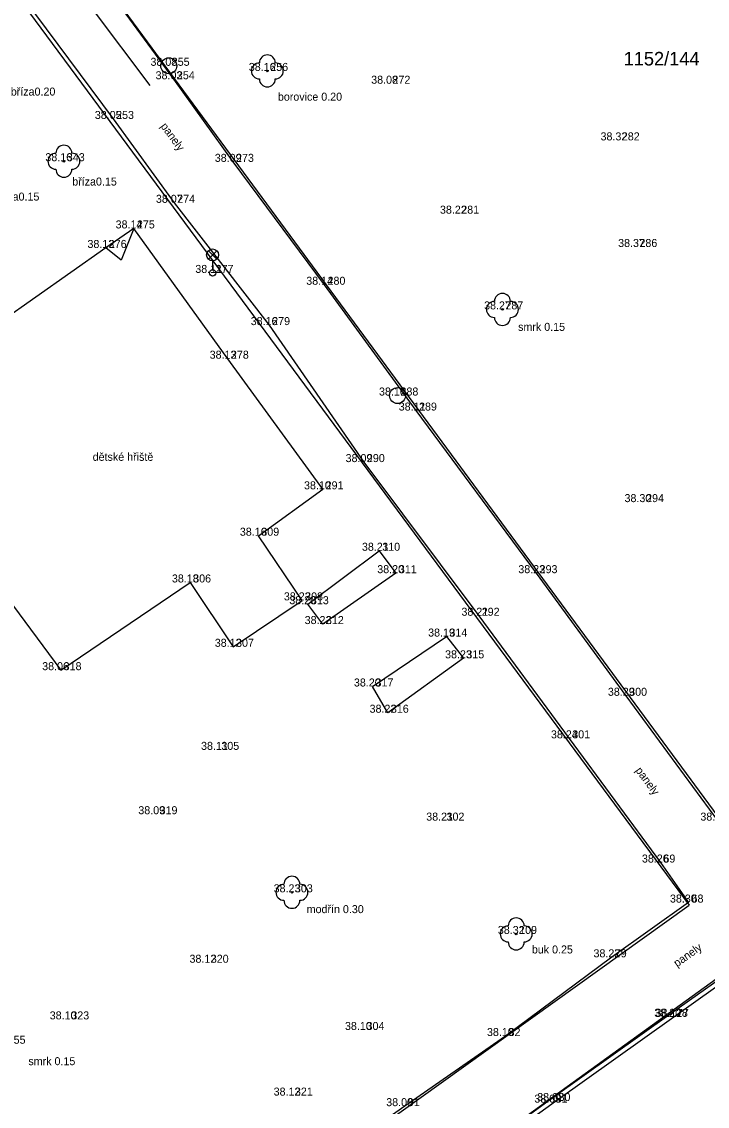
# Model space of a CAD drawing. Extents: x -609709 to -609357, y -1051535 to -1051131.
# Drawn here: x -609544.11 to -609522.67, y -1051331.13 to -1051297.25 of the extents above; entities that cross this region are included whole.
import ezdxf

# ---------------------------------------------------------------- set-up
doc = ezdxf.new("R2010")
doc.units = 0
for name, color, linetype in [('Vrstva 1', 7, 'Continuous'), ('Vrstva 10', 7, 'Continuous'), ('Vrstva 18', 7, 'Continuous'), ('Vrstva 2', 7, 'Continuous'), ('Vrstva 3', 7, 'Continuous'), ('Vrstva 4', 7, 'Continuous'), ('Vrstva 5', 7, 'Continuous'), ('Vrstva 7', 7, 'Continuous')]:
    doc.layers.add(name, color=color, linetype=linetype)

msp = doc.modelspace()

# ---------------------------------------------------------------- linework, layer by layer
at = {"layer": 'Vrstva 1'}
for p, q in [((-609539.51, -1051298.63), (-609539.51, -1051298.63)), ((-609536.43, -1051298.79), (-609536.43, -1051298.79)), ((-609539.35, -1051299.05), (-609539.35, -1051299.05)), ((-609532.61, -1051299.19), (-609532.61, -1051299.19)), ((-609541.25, -1051300.29), (-609541.25, -1051300.29)), ((-609525.44, -1051300.96), (-609525.44, -1051300.96)), ((-609542.79, -1051301.61), (-609542.79, -1051301.61)), ((-609537.5, -1051301.63), (-609537.5, -1051301.63)), ((-609539.34, -1051302.91), (-609539.34, -1051302.91)), ((-609530.46, -1051303.25), (-609530.46, -1051303.25)), ((-609540.6, -1051303.71), (-609540.6, -1051303.71)), ((-609541.48, -1051304.32), (-609541.48, -1051304.32)), ((-609524.89, -1051304.29), (-609524.89, -1051304.29)), ((-609538.14, -1051305.1), (-609538.14, -1051305.1)), ((-609534.64, -1051305.47), (-609534.64, -1051305.47)), ((-609529.08, -1051306.24), (-609529.08, -1051306.24)), ((-609536.37, -1051306.73), (-609536.37, -1051306.73)), ((-609537.66, -1051307.78), (-609537.66, -1051307.78)), ((-609532.36, -1051308.93), (-609532.36, -1051308.93)), ((-609531.78, -1051309.4), (-609531.78, -1051309.4)), ((-609533.41, -1051311.01), (-609533.41, -1051311.01)), ((-609534.7, -1051311.86), (-609534.7, -1051311.86)), ((-609524.68, -1051312.26), (-609524.68, -1051312.26)), ((-609536.71, -1051313.31), (-609536.71, -1051313.31)), ((-609532.93, -1051313.78), (-609532.93, -1051313.78)), ((-609538.84, -1051314.77), (-609538.84, -1051314.77)), ((-609532.41, -1051314.48), (-609532.41, -1051314.48)), ((-609528.01, -1051314.48), (-609528.01, -1051314.48)), ((-609535.34, -1051315.33), (-609535.34, -1051315.33)), ((-609535.16, -1051315.45), (-609535.16, -1051315.45)), ((-609534.69, -1051316.07), (-609534.69, -1051316.07)), ((-609529.82, -1051315.81), (-609529.82, -1051315.81)), ((-609530.83, -1051316.46), (-609530.83, -1051316.46)), ((-609537.5, -1051316.78), (-609537.5, -1051316.78)), ((-609530.3, -1051317.14), (-609530.3, -1051317.14)), ((-609542.89, -1051317.51), (-609542.89, -1051317.51)), ((-609533.14, -1051318.02), (-609533.14, -1051318.02)), ((-609525.21, -1051318.31), (-609525.21, -1051318.31)), ((-609532.66, -1051318.84), (-609532.66, -1051318.84)), ((-609526.99, -1051319.64), (-609526.99, -1051319.64)), ((-609537.96, -1051320), (-609537.96, -1051320)), ((-609539.89, -1051322.01), (-609539.89, -1051322.01)), ((-609530.92, -1051322.21), (-609530.92, -1051322.21)), ((-609524.14, -1051323.52), (-609524.14, -1051323.52)), ((-609535.66, -1051324.45), (-609535.66, -1051324.45)), ((-609523.26, -1051324.77), (-609523.26, -1051324.77)), ((-609528.65, -1051325.75), (-609528.65, -1051325.75)), ((-609538.29, -1051326.65), (-609538.29, -1051326.65)), ((-609525.66, -1051326.48), (-609525.66, -1051326.48)), ((-609523.75, -1051328.34), (-609523.75, -1051328.34)), ((-609523.72, -1051328.34), (-609523.72, -1051328.34)), ((-609542.65, -1051328.42), (-609542.65, -1051328.42)), ((-609533.42, -1051328.75), (-609533.42, -1051328.75)), ((-609528.98, -1051328.94), (-609528.98, -1051328.94)), ((-609535.66, -1051330.8), (-609535.66, -1051330.8)), ((-609527.51, -1051331.02), (-609527.51, -1051331.02)), ((-609527.42, -1051330.97), (-609527.42, -1051330.97)), ((-609532.13, -1051331.13), (-609532.13, -1051331.13))]:
    msp.add_line(p, q, dxfattribs=at)
at = {"layer": 'Vrstva 10'}
for p, q in [((-609550.03, -1051288.63), (-609523.24, -1051324.85)), ((-609543.54, -1051293.33), (-609521.35, -1051323.44)), ((-609541.54, -1051340.98), (-609507.4, -1051316.31)), ((-609536.04, -1051334.01), (-609523.24, -1051324.85))]:
    msp.add_line(p, q, dxfattribs=at)
at = {"layer": 'Vrstva 18'}
msp.add_lwpolyline([(-609541.91, -1051296.85), (-609540.099, -1051299.242)], dxfattribs=at)
at = {"layer": 'Vrstva 4'}
msp.add_line((-609523.801, -1051328.226), (-609521.202, -1051326.376), dxfattribs=at)
for points in [[(-609549.76, -1051288.75), (-609547.85, -1051291.29), (-609545.93, -1051293.92), (-609544.38, -1051296.08), (-609541.25, -1051300.29), (-609539.34, -1051302.91), (-609536.37, -1051306.73), (-609533.41, -1051311.01), (-609529.82, -1051315.81), (-609526.99, -1051319.64), (-609524.14, -1051323.52), (-609523.26, -1051324.77), (-609525.66, -1051326.48), (-609528.98, -1051328.94), (-609532.13, -1051331.13), (-609536.11, -1051333.93)], [(-609521.45, -1051323.51), (-609522.35, -1051322.21), (-609525.21, -1051318.31), (-609528.01, -1051314.48), (-609531.78, -1051309.4), (-609534.64, -1051305.47), (-609537.5, -1051301.63), (-609539.35, -1051299.05), (-609542.53, -1051294.7), (-609543.53, -1051293.34), (-609542.23, -1051292.32), (-609542.49, -1051291.97)], [(-609567.69, -1051305.73), (-609565.19, -1051309.21), (-609561.45, -1051314.29), (-609556.48, -1051321.05), (-609552.89, -1051325.9), (-609549.26, -1051330.78), (-609545.88, -1051335.35), (-609541.56, -1051341.2), (-609537.96, -1051338.59), (-609534.58, -1051336.17), (-609530.96, -1051333.54), (-609527.42, -1051330.97), (-609523.72, -1051328.34), (-609521.12, -1051326.49), (-609517.15, -1051323.61), (-609513.51, -1051320.93), (-609509.43, -1051317.99)], [(-609532.93, -1051313.78), (-609532.41, -1051314.48), (-609534.69, -1051316.07), (-609535.16, -1051315.45), (-609532.93, -1051313.78)], [(-609530.83, -1051316.46), (-609530.3, -1051317.14), (-609532.66, -1051318.84), (-609533.14, -1051318.02), (-609530.83, -1051316.46)], [(-609531.042, -1051333.427), (-609527.502, -1051330.856), (-609523.801, -1051328.226)]]:
    msp.add_lwpolyline(points, dxfattribs=at)
at = {"layer": 'Vrstva 5'}
for p, q in [((-609538.272, -1051304.67), (-609538.008, -1051304.405)), ((-609538.272, -1051304.405), (-609538.008, -1051304.67)), ((-609538.14, -1051304.725), (-609538.14, -1051305))]:
    msp.add_line(p, q, dxfattribs=at)
for points in [[(-609548.73, -1051309.5), (-609545.89, -1051313.47), (-609542.89, -1051317.51), (-609538.84, -1051314.77), (-609537.5, -1051316.78), (-609535.34, -1051315.33), (-609536.71, -1051313.31), (-609534.7, -1051311.86), (-609537.66, -1051307.78), (-609540.6, -1051303.71)], [(-609540.6, -1051303.71), (-609541.48, -1051304.32)], [(-609540.6, -1051303.71), (-609541, -1051304.7), (-609541.48, -1051304.32)], [(-609541.48, -1051304.32), (-609544.76, -1051306.63), (-609548.73, -1051309.5)]]:
    msp.add_lwpolyline(points, dxfattribs=at)
for centre, radius in [((-609539.51, -1051298.63), 0.25), ((-609538.14, -1051304.538), 0.188), ((-609538.14, -1051305.1), 0.1), ((-609532.36, -1051308.93), 0.25)]:
    msp.add_circle(centre, radius, dxfattribs=at)
at = {"layer": 'Vrstva 7'}
for centre in [(-609536.43, -1051298.79), (-609542.79, -1051301.61), (-609529.08, -1051306.24), (-609535.66, -1051324.45), (-609528.65, -1051325.75)]:
    msp.add_circle(centre, 0.025, dxfattribs=at)
for centre, start, end in [((-609536.43, -1051298.54), 0, 180), ((-609536.68, -1051298.79), 90, 270), ((-609536.18, -1051298.79), 270, 90), ((-609536.43, -1051299.04), 180, 0), ((-609542.79, -1051301.36), 0, 180), ((-609543.04, -1051301.61), 90, 270), ((-609542.54, -1051301.61), 270, 90), ((-609542.79, -1051301.86), 180, 0), ((-609529.08, -1051305.99), 0, 180), ((-609529.33, -1051306.24), 90, 270), ((-609528.83, -1051306.24), 270, 90), ((-609529.08, -1051306.49), 180, 0), ((-609535.91, -1051324.45), 90, 270), ((-609535.66, -1051324.2), 0, 180), ((-609535.41, -1051324.45), 270, 90), ((-609535.66, -1051324.7), 180, 0), ((-609528.65, -1051325.5), 0, 180), ((-609528.9, -1051325.75), 90, 270), ((-609528.4, -1051325.75), 270, 90), ((-609528.65, -1051326), 180, 0)]:
    msp.add_arc(centre, 0.25, start, end, dxfattribs=at)

# ---------------------------------------------------------------- texts
at = {"layer": 'Vrstva 10'}
msp.add_text('1152/144', height=0.425, dxfattribs=at).set_placement((-609525.29, -1051298.62))
at = {"layer": 'Vrstva 2'}
for s, p in [(' 255', (-609539.51, -1051298.63)), (' 254', (-609539.35, -1051299.05)), (' 256', (-609536.43, -1051298.79)), (' 272', (-609532.61, -1051299.19)), (' 253', (-609541.25, -1051300.29)), (' 282', (-609525.44, -1051300.96)), (' 343', (-609542.79, -1051301.61)), (' 273', (-609537.5, -1051301.63)), (' 274', (-609539.34, -1051302.91)), (' 281', (-609530.46, -1051303.25)), (' 275', (-609540.6, -1051303.71)), (' 276', (-609541.48, -1051304.32)), (' 286', (-609524.89, -1051304.29)), (' 277', (-609538.14, -1051305.1)), (' 280', (-609534.64, -1051305.47)), (' 287', (-609529.08, -1051306.24)), (' 279', (-609536.37, -1051306.73)), (' 278', (-609537.66, -1051307.78)), (' 288', (-609532.36, -1051308.93)), (' 289', (-609531.78, -1051309.4)), (' 290', (-609533.41, -1051311.01)), (' 291', (-609534.7, -1051311.86)), (' 294', (-609524.68, -1051312.26)), (' 309', (-609536.71, -1051313.31)), (' 310', (-609532.93, -1051313.78)), (' 311', (-609532.41, -1051314.48)), (' 293', (-609528.01, -1051314.48)), (' 306', (-609538.84, -1051314.77)), (' 308', (-609535.34, -1051315.33)), (' 313', (-609535.16, -1051315.45)), (' 292', (-609529.82, -1051315.81)), (' 312', (-609534.69, -1051316.07)), (' 314', (-609530.83, -1051316.46)), (' 307', (-609537.5, -1051316.78)), (' 315', (-609530.3, -1051317.14)), (' 318', (-609542.89, -1051317.51)), (' 317', (-609533.14, -1051318.02)), (' 300', (-609525.21, -1051318.31)), (' 316', (-609532.66, -1051318.84)), (' 301', (-609526.99, -1051319.64)), (' 305', (-609537.96, -1051320)), (' 319', (-609539.89, -1051322.01)), (' 302', (-609530.92, -1051322.21)), (' 69', (-609524.14, -1051323.52)), (' 303', (-609535.66, -1051324.45)), (' 68', (-609523.26, -1051324.77)), (' 109', (-609528.65, -1051325.75)), (' 79', (-609525.66, -1051326.48)), (' 320', (-609538.29, -1051326.65)), (' 323', (-609542.65, -1051328.42)), (' 78', (-609523.75, -1051328.34)), (' 77', (-609523.72, -1051328.34)), (' 304', (-609533.42, -1051328.75)), (' 355', (-609544.64, -1051329.18)), (' 82', (-609528.98, -1051328.94)), (' 321', (-609535.66, -1051330.8)), (' 80', (-609527.42, -1051330.97)), (' 91', (-609532.13, -1051331.13)), (' 81', (-609527.51, -1051331.02))]:
    msp.add_text(s, height=0.25, dxfattribs=at).set_placement(p)
at = {"layer": 'Vrstva 3'}
for s, p in [('38.08', (-609540.083, -1051298.63)), ('38.03', (-609539.923, -1051299.05)), ('38.16', (-609537.009, -1051298.79)), ('38.08', (-609533.183, -1051299.19)), ('38.05', (-609541.823, -1051300.29)), ('38.32', (-609526.013, -1051300.96)), ('38.16', (-609543.369, -1051301.61)), ('38.09', (-609538.073, -1051301.63)), ('38.07', (-609539.913, -1051302.91)), ('38.22', (-609531.033, -1051303.25)), ('38.14', (-609541.173, -1051303.71)), ('38.13', (-609542.053, -1051304.32)), ('38.37', (-609525.463, -1051304.29)), ('38.11', (-609538.682, -1051305.1)), ('38.14', (-609535.213, -1051305.47)), ('38.27', (-609529.653, -1051306.24)), ('38.16', (-609536.949, -1051306.73)), ('38.13', (-609538.233, -1051307.78)), ('38.16', (-609532.939, -1051308.93)), ('38.11', (-609532.322, -1051309.4)), ('38.09', (-609533.983, -1051311.01)), ('38.10', (-609535.283, -1051311.86)), ('38.30', (-609525.263, -1051312.26)), ('38.16', (-609537.289, -1051313.31)), ('38.21', (-609533.472, -1051313.78)), ('38.20', (-609532.993, -1051314.48)), ('38.23', (-609528.583, -1051314.48)), ('38.18', (-609539.413, -1051314.77)), ('38.22', (-609535.913, -1051315.33)), ('38.20', (-609535.743, -1051315.45)), ('38.21', (-609530.362, -1051315.81)), ('38.22', (-609535.263, -1051316.07)), ('38.19', (-609531.403, -1051316.46)), ('38.12', (-609538.073, -1051316.78)), ('38.23', (-609530.873, -1051317.14)), ('38.06', (-609543.469, -1051317.51)), ('38.20', (-609533.723, -1051318.02)), ('38.29', (-609525.783, -1051318.31)), ('38.22', (-609533.233, -1051318.84)), ('38.24', (-609527.563, -1051319.64)), ('38.11', (-609538.502, -1051320)), ('38.09', (-609540.463, -1051322.01)), ('38.21', (-609531.462, -1051322.21)), ('38.31', (-609522.892, -1051322.21)), ('38.26', (-609524.719, -1051323.52)), ('38.23', (-609536.233, -1051324.45)), ('38.30', (-609523.843, -1051324.77)), ('38.32', (-609529.223, -1051325.75)), ('38.22', (-609526.233, -1051326.48)), ('38.12', (-609538.863, -1051326.65)), ('38.10', (-609543.233, -1051328.42)), ('38.20', (-609524.333, -1051328.34)), ('38.12', (-609524.293, -1051328.34)), ('38.10', (-609534.003, -1051328.75)), ('38.10', (-609529.563, -1051328.94)), ('38.12', (-609536.233, -1051330.8)), ('38.02', (-609527.993, -1051330.97)), ('38.00', (-609532.713, -1051331.13)), ('38.09', (-609528.083, -1051331.02))]:
    msp.add_text(s, height=0.25, dxfattribs=at).set_placement(p)
at = {"layer": 'Vrstva 4'}
for rotation, p in [(306.0923, (-609539.78, -1051300.519)), (306.2986, (-609524.935, -1051320.645)), (35.4333, (-609523.621, -1051326.795))]:
    msp.add_text('panely', height=0.25, rotation=rotation, dxfattribs=at).set_placement(p)
at = {"layer": 'Vrstva 5'}
msp.add_text('dětské hřiště', height=0.25, dxfattribs=at).set_placement((-609541.89, -1051310.97))
at = {"layer": 'Vrstva 7'}
for s, p in [('bříza0.20', (-609544.45, -1051299.56)), ('borovice 0.20', (-609536.1, -1051299.72)), ('bříza0.15', (-609542.53, -1051302.37)), ('bříza0.15', (-609544.95, -1051302.84)), ('smrk 0.15', (-609528.59, -1051306.91)), ('modřín 0.30', (-609535.2, -1051325.1)), ('buk 0.25', (-609528.16, -1051326.36)), ('smrk 0.15', (-609543.9, -1051329.85))]:
    msp.add_text(s, height=0.25, dxfattribs=at).set_placement(p)

doc.saveas('drawing.dxf')
